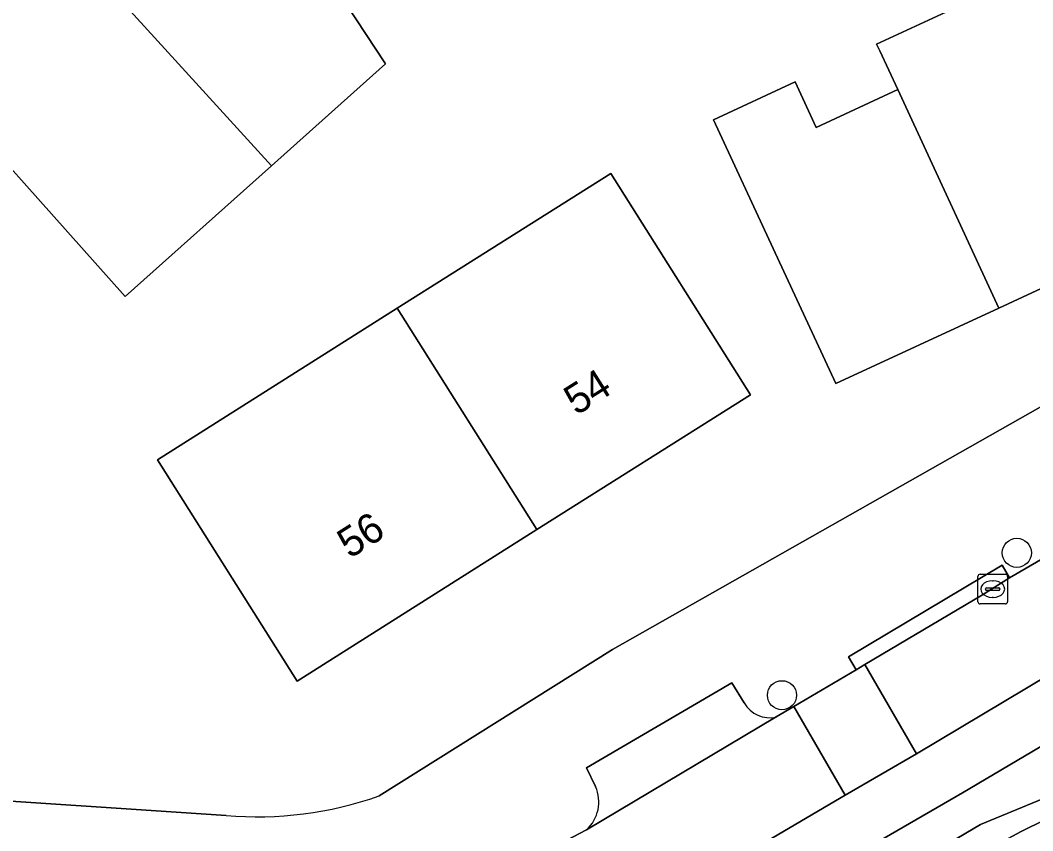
# Model space of a CAD drawing. Extents: x 159262 to 160143, y 383399 to 384319.
# Drawn here: x 159321.63 to 159355.65, y 384158.46 to 384185.68 of the extents above; entities that cross this region are included whole.
import ezdxf

# ---------------------------------------------------------------- set-up
doc = ezdxf.new("R2010")
doc.units = 0
for name, color, linetype in [('IMGEO_Boom', 7, 'Continuous'), ('IMGEO_Erf', 7, 'Continuous'), ('IMGEO_Groenvoorziening', 7, 'Continuous'), ('IMGEO_Haag', 7, 'Continuous'), ('IMGEO_Kolk', 7, 'Continuous'), ('IMGEO_Pand', 7, 'Continuous'), ('IMGEO_Pand_nummerreeks', 7, 'Continuous'), ('IMGEO_Parkeervlak_open', 7, 'Continuous'), ('IMGEO_Rijbaan_lokaal_open', 7, 'Continuous'), ('IMGEO_Voetpad_open', 7, 'Continuous')]:
    doc.layers.add(name, color=color, linetype=linetype)

msp = doc.modelspace()

# ---------------------------------------------------------------- linework, layer by layer
at = {"layer": 'IMGEO_Boom'}
for centre in [(159355.113, 384167.793), (159347.222, 384163.011)]:
    msp.add_circle(centre, 0.489, dxfattribs=at)
at = {"layer": 'IMGEO_Erf'}
for points in [[(159333.688, 384159.631), (159341.528, 384164.55), (159356.231, 384172.876), (159368.336, 384179.241), (159405.051, 384196.117)], [(159394.953, 384194.777), (159390.168, 384192.558), (159385.431, 384190.36), (159380.641, 384188.139), (159375.75, 384185.87), (159371.408, 384183.856), (159367.029, 384181.825), (159362.122, 384179.548), (159354.51, 384176.017), (159349.033, 384173.477), (159346.929, 384178.013), (159344.924, 384182.335), (159347.67, 384183.609), (159348.377, 384182.086), (159351.111, 384183.354), (159350.506, 384184.66), (159350.4, 384184.875), (159352.874, 384186.023), (159352.451, 384186.935), (159354.746, 384187.999), (159354, 384189.61), (159353.879, 384189.87), (159352, 384189), (159350.652, 384191.913)], [(159391.729, 384169.721), (159389.959, 384176.181), (159373.663, 384168.554), (159364.6, 384163.808), (159356.329, 384159.676), (159353.897, 384158.667), (159341.827, 384151.535), (159341.761, 384151.664), (159339.579, 384150.379), (159338.833, 384149.94), (159334.75, 384150.183), (159316.595, 384151.248), (159300.298, 384152.206), (159300.17, 384149.285), (159299.315, 384149.708)], [(159304.18, 384175.838), (159304.843, 384175.117), (159318.615, 384159.634), (159328.547, 384158.976)]]:
    msp.add_lwpolyline(points, dxfattribs=at)
for points in [[(159333.906, 384184.214), (159330.073, 384180.793), (159325.16, 384176.407), (159317.904, 384184.535), (159322.676, 384188.926), (159323.138, 384189.351), (159328.292, 384192.743)], [(159346.168, 384173.106), (159338.993, 384168.573), (159330.938, 384163.484), (159326.241, 384170.918), (159334.297, 384176.008), (159341.471, 384180.54)], [(159303.738, 384148.088), (159303.139, 384148.125), (159303.341, 384151.47), (159335.253, 384149.581), (159338.675, 384149.507), (159355.264, 384158.429), (159377.708, 384169.495), (159389.563, 384175.262), (159389.825, 384174.722), (159377.972, 384168.956), (159355.539, 384157.896), (159338.82, 384148.904), (159335.229, 384148.981), (159303.904, 384150.836)]]:
    msp.add_lwpolyline(points, close=True, dxfattribs=at)
msp.add_arc((159329.613, 384171.112), 12.183, 264.9803, 289.5413, dxfattribs=at)
at = {"layer": 'IMGEO_Groenvoorziening'}
msp.add_lwpolyline([(159303.738, 384148.088), (159303.904, 384150.836), (159335.229, 384148.981), (159338.82, 384148.904), (159355.539, 384157.896), (159377.972, 384168.956), (159389.825, 384174.722), (159389.563, 384175.262), (159377.708, 384169.495), (159355.264, 384158.429), (159338.675, 384149.507), (159335.253, 384149.581), (159303.341, 384151.47), (159303.139, 384148.125)], close=True, dxfattribs=at)
at = {"layer": 'IMGEO_Haag'}
msp.add_lwpolyline([(159303.738, 384148.088), (159303.904, 384150.836), (159335.229, 384148.981), (159338.82, 384148.904), (159355.539, 384157.896), (159377.972, 384168.956), (159389.825, 384174.722), (159389.563, 384175.262), (159377.708, 384169.495), (159355.264, 384158.429), (159338.675, 384149.507), (159335.253, 384149.581), (159303.341, 384151.47), (159303.139, 384148.125)], close=True, dxfattribs=at)
at = {"layer": 'IMGEO_Kolk'}
for p, q in [((159353.803, 384166.151), (159353.803, 384167.003)), ((159353.878, 384167.077), (159354.73, 384167.077)), ((159354.804, 384167.003), (159354.804, 384166.151)), ((159354.062, 384166.571), (159354.062, 384166.583)), ((159354.105, 384166.62), (159354.503, 384166.62)), ((159354.291, 384166.857), (159354.316, 384166.857)), ((159354.546, 384166.583), (159354.546, 384166.571)), ((159354.5, 384166.534), (159354.102, 384166.534)), ((159354.314, 384166.297), (159354.289, 384166.297)), ((159354.73, 384166.077), (159353.878, 384166.077))]:
    msp.add_line(p, q, dxfattribs=at)
for points in [[(159353.803, 384166.151), (159353.803, 384167.003)], [(159353.878, 384167.077), (159354.73, 384167.077)], [(159354.804, 384167.003), (159354.804, 384166.151)], [(159354.73, 384166.077), (159353.878, 384166.077)]]:
    msp.add_lwpolyline(points, dxfattribs=at)
for centre, radius, start, end in [((159353.88, 384167.001), 0.0765, 91.552, 178.448), ((159353.88, 384167.001), 0.0765, 91.552, 178.448), ((159354.728, 384167.001), 0.0765, 1.552, 88.448), ((159354.728, 384167.001), 0.0765, 1.552, 88.448), ((159354.102, 384166.58), 0.0403, 85.8775, 175.7526), ((159354.099, 384166.57), 0.0366, 178.938, 274.7102), ((159354.503, 384166.577), 0.043, 264.8664, 352.4533), ((159354.507, 384166.582), 0.0386, 1.7309, 96.639), ((159353.88, 384166.153), 0.0765, 181.552, 268.448), ((159353.88, 384166.153), 0.0765, 181.552, 268.448), ((159354.728, 384166.153), 0.0765, 271.552, 358.448), ((159354.728, 384166.153), 0.0765, 271.552, 358.448)]:
    msp.add_arc(centre, radius, start, end, dxfattribs=at)
for centre, major_axis, ratio, start_param, end_param in [((159354.29, 384166.577), (-0.387, 0.002), 0.722429, 4.712389, 7.853982), ((159354.315, 384166.577), (-0.39, 0.002), 0.717154, 1.570796, 4.712389)]:
    msp.add_ellipse(centre, major_axis=major_axis, ratio=ratio, start_param=start_param, end_param=end_param, dxfattribs=at)
at = {"layer": 'IMGEO_Pand'}
for points in [[(159358.606, 384187.126), (159359.114, 384187.361), (159358.925, 384187.77), (159358.464, 384188.616), (159354.058, 384198.282), (159352.548, 384201.543), (159352.43, 384201.489), (159351.29, 384200.965), (159350.526, 384200.614), (159344.268, 384197.739), (159346.722, 384192.437), (159347.616, 384190.507), (159350.652, 384191.913), (159352, 384189), (159353.879, 384189.87), (159354, 384189.61), (159354.746, 384187.999), (159352.451, 384186.935), (159352.874, 384186.023), (159350.4, 384184.875), (159350.506, 384184.66), (159351.111, 384183.354), (159354.51, 384176.017), (159362.122, 384179.548)], [(159328.292, 384192.743), (159323.138, 384189.351), (159322.676, 384188.926), (159330.073, 384180.793), (159333.906, 384184.214)], [(159322.676, 384188.926), (159317.904, 384184.535), (159325.16, 384176.407), (159330.073, 384180.793)], [(159351.111, 384183.354), (159348.377, 384182.086), (159347.67, 384183.609), (159344.924, 384182.335), (159346.929, 384178.013), (159349.033, 384173.477), (159354.51, 384176.017)], [(159338.993, 384168.573), (159346.168, 384173.106), (159341.471, 384180.54), (159334.297, 384176.008)], [(159338.993, 384168.573), (159334.297, 384176.008), (159326.241, 384170.918), (159330.938, 384163.484)]]:
    msp.add_lwpolyline(points, close=True, dxfattribs=at)
at = {"layer": 'IMGEO_Parkeervlak_open'}
for points in [[(159372.5, 384174.053), (159367.377, 384170.409), (159361.508, 384166.869), (159356.193, 384163.7), (159351.745, 384161.04), (159349.347, 384159.65), (159342.359, 384155.54), (159338.184, 384153.077)], [(159338.559, 384151.215), (159353.289, 384159.737), (159367.182, 384167.948), (159372.748, 384171.891), (159372.3, 384172.824)], [(159345.956, 384162.752), (159345.538, 384163.426), (159340.658, 384160.576), (159340.961, 384159.94)], [(159340.656, 384158.489), (159347.029, 384162.28)]]:
    msp.add_lwpolyline(points, dxfattribs=at)
for centre, radius, start, end in [((159346.812, 384163.241), 0.986, 209.7643, 282.7474), ((159339.809, 384159.425), 1.262, 312.1621, 24.0964)]:
    msp.add_arc(centre, radius, start, end, dxfattribs=at)
at = {"layer": 'IMGEO_Rijbaan_lokaal_open'}
for points in [[(159403.306, 384192.384), (159388.833, 384185.714), (159379.117, 384181.201), (159370.929, 384177.432), (159364.894, 384172.865), (159360.626, 384170.351), (159357.379, 384168.412), (159354.872, 384166.949), (159353.956, 384166.383), (159350.004, 384164.042), (159351.745, 384161.04), (159356.193, 384163.7), (159361.508, 384166.869), (159367.377, 384170.409), (159372.5, 384174.053), (159373.335, 384174.638), (159400.167, 384187.204)], [(159338.184, 384153.077), (159342.359, 384155.54), (159349.347, 384159.65), (159347.618, 384162.629), (159347.029, 384162.28), (159340.656, 384158.489), (159339.574, 384157.914), (159338.505, 384157.294)]]:
    msp.add_lwpolyline(points, dxfattribs=at)
msp.add_lwpolyline([(159347.618, 384162.629), (159349.347, 384159.65), (159351.745, 384161.04), (159350.004, 384164.042), (159349.711, 384163.869)], close=True, dxfattribs=at)
at = {"layer": 'IMGEO_Voetpad_open'}
for points in [[(159477.587, 384233.071), (159477.179, 384232.851), (159476.65, 384233.844), (159474.84, 384232.846), (159475.108, 384232.269), (159476.465, 384229.34), (159445.521, 384214.855), (159445.294, 384214.752), (159443.94, 384214.137), (159429.018, 384207.361), (159405.051, 384196.117), (159368.336, 384179.241), (159356.231, 384172.876), (159341.528, 384164.55), (159333.688, 384159.631)], [(159337.79, 384151.201), (159337.902, 384151.142), (159339.579, 384150.379), (159341.761, 384151.664), (159341.827, 384151.535), (159353.897, 384158.667), (159356.329, 384159.676), (159364.6, 384163.808), (159373.663, 384168.554), (159389.959, 384176.181), (159397.692, 384179.767), (159403.93, 384182.599), (159406.84, 384183.933), (159407.818, 384184.342), (159408.528, 384184.712), (159475.693, 384215.632)], [(159347.029, 384162.28), (159347.618, 384162.629), (159349.711, 384163.869), (159349.455, 384164.297), (159354.616, 384167.377), (159354.872, 384166.949), (159357.379, 384168.412), (159357.122, 384168.84), (159360.37, 384170.78), (159360.626, 384170.351), (159364.894, 384172.865), (159370.929, 384177.432), (159379.117, 384181.201), (159388.833, 384185.714), (159403.306, 384192.384), (159406.347, 384193.753), (159409.442, 384195.233), (159417.868, 384199.19), (159417.818, 384199.306), (159426.766, 384203.453), (159426.951, 384203.024), (159427.66, 384202.671)], [(159372.3, 384172.824), (159372.748, 384171.891), (159367.182, 384167.948), (159353.289, 384159.737), (159338.559, 384151.215)], [(159340.961, 384159.94), (159340.658, 384160.576), (159345.538, 384163.426), (159345.956, 384162.752)], [(159328.547, 384158.976), (159318.615, 384159.634), (159317.236, 384159.697), (159317.207, 384159.698), (159309.354, 384160.153), (159299.738, 384160.713)], [(159338.505, 384157.294), (159339.574, 384157.914), (159340.656, 384158.489)]]:
    msp.add_lwpolyline(points, dxfattribs=at)
msp.add_lwpolyline([(159354.872, 384166.949), (159354.616, 384167.377), (159349.455, 384164.297), (159349.711, 384163.869), (159350.004, 384164.042), (159353.956, 384166.383)], close=True, dxfattribs=at)
for centre, radius, start, end in [((159346.812, 384163.241), 0.986, 209.7643, 282.7474), ((159339.809, 384159.425), 1.262, 312.1621, 24.0964), ((159329.613, 384171.112), 12.183, 264.9803, 289.5413)]:
    msp.add_arc(centre, radius, start, end, dxfattribs=at)

# ---------------------------------------------------------------- texts
at = {"layer": 'IMGEO_Pand_nummerreeks'}
for s, p in [('54', (159340.316, 384172.39)), ('56', (159332.701, 384167.579))]:
    msp.add_text(s, height=1, rotation=32.2839, dxfattribs=at).set_placement(p)

doc.saveas('drawing.dxf')
